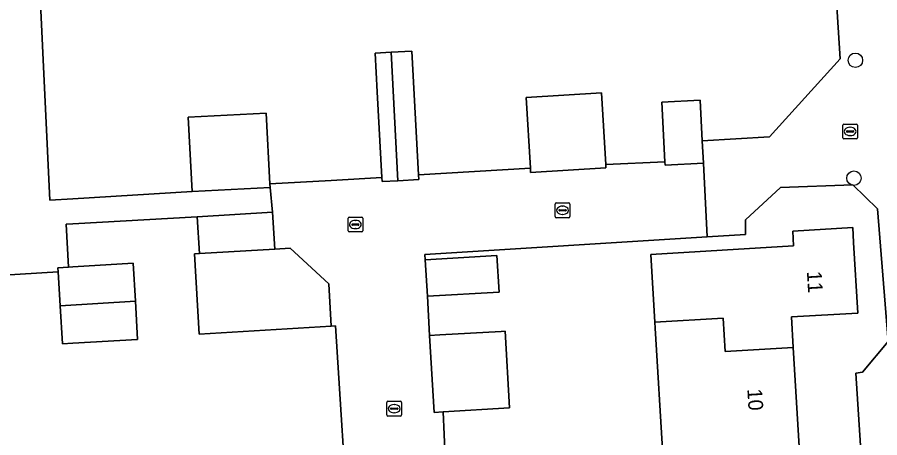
# Model space of a CAD drawing. Extents: x 158455 to 159797, y 387218 to 388672.
# Drawn here: x 158996.2 to 159054.6, y 387763.8 to 387792.3 of the extents above; entities that cross this region are included whole.
import ezdxf

# ---------------------------------------------------------------- set-up
doc = ezdxf.new("R2010")
doc.units = 0
for name, color, linetype in [('IMGEO_Boom', 7, 'Continuous'), ('IMGEO_Erf', 7, 'Continuous'), ('IMGEO_Kolk', 7, 'Continuous'), ('IMGEO_Pand', 7, 'Continuous'), ('IMGEO_Pand_nummerreeks', 7, 'Continuous'), ('IMGEO_Rijbaan_lokaal_open', 7, 'Continuous'), ('IMGEO_Voetpad_open', 7, 'Continuous')]:
    doc.layers.add(name, color=color, linetype=linetype)

msp = doc.modelspace()

# ---------------------------------------------------------------- linework, layer by layer
at = {"layer": 'IMGEO_Boom'}
for centre in [(159052.987, 387789.418), (159052.886, 387781.431)]:
    msp.add_circle(centre, 0.489, dxfattribs=at)
at = {"layer": 'IMGEO_Erf'}
for points in [[(158997.78, 387793.756), (158998.443, 387779.94), (159000, 387780.034), (159008.089, 387780.52), (159007.814, 387785.553), (159013.083, 387785.841), (159013.346, 387781.036), (159017.496, 387781.277), (159020.929, 387781.477), (159020.609, 387787.269), (159020.464, 387789.896), (159021.563, 387789.957), (159022.948, 387790.033), (159023.41, 387781.661), (159030.981, 387782.098), (159030.693, 387786.893), (159035.786, 387787.2), (159036.078, 387782.351), (159040.086, 387782.531), (159039.886, 387786.575), (159042.482, 387786.704), (159042.618, 387783.954), (159047.18, 387784.223), (159051.951, 387789.512), (159050.754, 387808.265)], [(159053.653, 387758.416), (159053.02, 387768.231), (159053.479, 387768.284), (159055.205, 387770.365), (159054.486, 387779.359), (159052.807, 387780.978), (159047.908, 387780.793), (159045.548, 387778.616), (159045.557, 387777.616), (159042.94, 387777.463), (159023.842, 387776.266), (159023.862, 387775.911), (159028.717, 387776.191), (159028.86, 387773.716), (159024.005, 387773.436), (159024.158, 387770.777), (159024.86, 387770.818), (159029.013, 387771.057), (159029.268, 387771.072), (159029.568, 387765.866), (159025.071, 387765.606), (159025.417, 387757.938)], [(159018.709, 387756.891), (159017.79, 387771.43), (159017.499, 387771.412), (159008.558, 387770.868), (159008.233, 387776.305), (159008.566, 387776.325), (159008.415, 387778.812), (159000, 387778.335), (158999.552, 387778.31), (158999.704, 387775.405), (159000, 387775.423), (159004.079, 387775.667), (159004.233, 387773.09), (159004.387, 387770.514), (159000, 387770.253), (158999.3, 387770.211), (158999.146, 387772.788), (158999.009, 387775.079), (158994.94, 387774.844)]]:
    msp.add_lwpolyline(points, dxfattribs=at)
msp.add_lwpolyline([(159039.425, 387771.268), (159039.4, 387771.682), (159039.126, 387776.259), (159048.806, 387776.839), (159048.747, 387777.837), (159052.809, 387778.08), (159052.869, 387777.082), (159053.155, 387772.299), (159048.662, 387772.03), (159048.785, 387769.973), (159049.187, 387763.253), (159049.59, 387756.533), (159049.72, 387754.357), (159054.148, 387754.623), (159054.425, 387750), (159045.151, 387749.382), (159045.114, 387750), (159044.898, 387753.6), (159044.885, 387753.815), (159040.485, 387753.551), (159039.938, 387762.699)], close=True, dxfattribs=at)
at = {"layer": 'IMGEO_Kolk'}
for p, q in [((159052.129, 387784.17), (159052.129, 387785.022)), ((159052.204, 387785.096), (159053.056, 387785.096)), ((159052.617, 387784.876), (159052.642, 387784.876)), ((159053.13, 387785.022), (159053.13, 387784.17)), ((159052.388, 387784.59), (159052.388, 387784.602)), ((159052.826, 387784.553), (159052.428, 387784.553)), ((159052.431, 387784.639), (159052.829, 387784.639)), ((159052.64, 387784.316), (159052.615, 387784.316)), ((159052.872, 387784.602), (159052.872, 387784.59)), ((159053.056, 387784.096), (159052.204, 387784.096)), ((159032.659, 387778.828), (159032.659, 387779.68)), ((159032.734, 387779.754), (159033.586, 387779.754)), ((159033.66, 387779.68), (159033.66, 387778.828)), ((159032.918, 387779.248), (159032.918, 387779.26)), ((159033.356, 387779.211), (159032.958, 387779.211)), ((159032.961, 387779.297), (159033.359, 387779.297)), ((159033.17, 387778.974), (159033.145, 387778.974)), ((159033.147, 387779.534), (159033.172, 387779.534)), ((159033.402, 387779.26), (159033.402, 387779.248)), ((159018.631, 387777.866), (159018.631, 387778.718)), ((159018.706, 387778.792), (159019.558, 387778.792)), ((159019.119, 387778.572), (159019.144, 387778.572)), ((159019.632, 387778.718), (159019.632, 387777.866)), ((159033.586, 387778.754), (159032.734, 387778.754)), ((159019.558, 387777.792), (159018.706, 387777.792)), ((159018.89, 387778.286), (159018.89, 387778.298)), ((159019.328, 387778.249), (159018.93, 387778.249)), ((159018.933, 387778.335), (159019.331, 387778.335)), ((159019.142, 387778.012), (159019.117, 387778.012)), ((159019.374, 387778.298), (159019.374, 387778.286)), ((159021.259, 387765.394), (159021.259, 387766.246)), ((159021.334, 387766.32), (159022.186, 387766.32)), ((159022.26, 387766.246), (159022.26, 387765.394)), ((159021.518, 387765.814), (159021.518, 387765.826)), ((159021.956, 387765.777), (159021.558, 387765.777)), ((159021.561, 387765.863), (159021.959, 387765.863)), ((159021.77, 387765.54), (159021.745, 387765.54)), ((159021.747, 387766.1), (159021.772, 387766.1)), ((159022.002, 387765.826), (159022.002, 387765.814)), ((159022.186, 387765.32), (159021.334, 387765.32))]:
    msp.add_line(p, q, dxfattribs=at)
for points in [[(159052.129, 387784.17), (159052.129, 387785.022)], [(159052.204, 387785.096), (159053.056, 387785.096)], [(159053.13, 387785.022), (159053.13, 387784.17)], [(159053.056, 387784.096), (159052.204, 387784.096)], [(159032.659, 387778.828), (159032.659, 387779.68)], [(159032.734, 387779.754), (159033.586, 387779.754)], [(159033.66, 387779.68), (159033.66, 387778.828)], [(159018.631, 387777.866), (159018.631, 387778.718)], [(159018.706, 387778.792), (159019.558, 387778.792)], [(159019.632, 387778.718), (159019.632, 387777.866)], [(159033.586, 387778.754), (159032.734, 387778.754)], [(159019.558, 387777.792), (159018.706, 387777.792)], [(159021.259, 387765.394), (159021.259, 387766.246)], [(159021.334, 387766.32), (159022.186, 387766.32)], [(159022.26, 387766.246), (159022.26, 387765.394)], [(159022.186, 387765.32), (159021.334, 387765.32)]]:
    msp.add_lwpolyline(points, dxfattribs=at)
for centre, radius, start, end in [((159052.206, 387785.02), 0.0765, 91.55205, 178.44795), ((159052.206, 387785.02), 0.0765, 91.55205, 178.44795), ((159053.054, 387785.02), 0.0765, 1.55205, 88.44795), ((159053.054, 387785.02), 0.0765, 1.55205, 88.44795), ((159052.428, 387784.599), 0.0403, 85.87752, 175.75265), ((159052.425, 387784.589), 0.0366, 178.93798, 274.71019), ((159052.829, 387784.596), 0.043, 264.86636, 352.45326), ((159052.833, 387784.601), 0.0386, 1.73085, 96.63898), ((159052.206, 387784.172), 0.0765, 181.55205, 268.44795), ((159052.206, 387784.172), 0.0765, 181.55205, 268.44795), ((159053.054, 387784.172), 0.0765, 271.55205, 358.44795), ((159053.054, 387784.172), 0.0765, 271.55205, 358.44795), ((159032.736, 387779.678), 0.0765, 91.55205, 178.44795), ((159032.736, 387779.678), 0.0765, 91.55205, 178.44795), ((159033.584, 387779.678), 0.0765, 1.55205, 88.44795), ((159033.584, 387779.678), 0.0765, 1.55205, 88.44795), ((159032.958, 387779.257), 0.0403, 85.87752, 175.75265), ((159032.955, 387779.247), 0.0366, 178.93798, 274.71019), ((159033.359, 387779.254), 0.043, 264.86636, 352.45326), ((159033.363, 387779.259), 0.0386, 1.73085, 96.63898), ((159018.708, 387778.716), 0.0765, 91.55205, 178.44795), ((159018.708, 387778.716), 0.0765, 91.55205, 178.44795), ((159019.556, 387778.716), 0.0765, 1.55205, 88.44795), ((159019.556, 387778.716), 0.0765, 1.55205, 88.44795), ((159032.736, 387778.83), 0.0765, 181.55205, 268.44795), ((159032.736, 387778.83), 0.0765, 181.55205, 268.44795), ((159033.584, 387778.83), 0.0765, 271.55205, 358.44795), ((159033.584, 387778.83), 0.0765, 271.55205, 358.44795), ((159018.708, 387777.868), 0.0765, 181.55205, 268.44795), ((159018.708, 387777.868), 0.0765, 181.55205, 268.44795), ((159018.93, 387778.295), 0.0403, 85.87752, 175.75265), ((159018.927, 387778.285), 0.0366, 178.93798, 274.71019), ((159019.331, 387778.292), 0.043, 264.86636, 352.45326), ((159019.335, 387778.297), 0.0386, 1.73085, 96.63898), ((159019.556, 387777.868), 0.0765, 271.55205, 358.44795), ((159019.556, 387777.868), 0.0765, 271.55205, 358.44795), ((159021.336, 387766.244), 0.0765, 91.55205, 178.44795), ((159021.336, 387766.244), 0.0765, 91.55205, 178.44795), ((159022.184, 387766.244), 0.0765, 1.55205, 88.44795), ((159022.184, 387766.244), 0.0765, 1.55205, 88.44795), ((159021.558, 387765.823), 0.0403, 85.87752, 175.75265), ((159021.555, 387765.813), 0.0366, 178.93798, 274.71019), ((159021.959, 387765.82), 0.043, 264.86636, 352.45326), ((159021.963, 387765.825), 0.0386, 1.73085, 96.63898), ((159021.336, 387765.396), 0.0765, 181.55205, 268.44795), ((159021.336, 387765.396), 0.0765, 181.55205, 268.44795), ((159022.184, 387765.396), 0.0765, 271.55205, 358.44795), ((159022.184, 387765.396), 0.0765, 271.55205, 358.44795)]:
    msp.add_arc(centre, radius, start, end, dxfattribs=at)
for centre, major_axis, ratio, start_param, end_param in [((159052.616, 387784.596), (-0.387, 0.002), 0.722429, 4.712389, 7.853982), ((159052.641, 387784.596), (-0.39, 0.002), 0.717154, 1.570796, 4.712389), ((159033.146, 387779.254), (-0.387, 0.002), 0.722429, 4.712389, 7.853982), ((159033.171, 387779.254), (-0.39, 0.002), 0.717154, 1.570796, 4.712389), ((159019.118, 387778.292), (-0.387, 0.002), 0.722429, 4.712389, 7.853982), ((159019.143, 387778.292), (-0.39, 0.002), 0.717154, 1.570796, 4.712389), ((159021.746, 387765.82), (-0.387, 0.002), 0.722429, 4.712389, 7.853982), ((159021.771, 387765.82), (-0.39, 0.002), 0.717154, 1.570796, 4.712389)]:
    msp.add_ellipse(centre, major_axis=major_axis, ratio=ratio, start_param=start_param, end_param=end_param, dxfattribs=at)
at = {"layer": 'IMGEO_Pand'}
for points in [[(159021.998, 387781.261), (159021.563, 387789.957), (159020.464, 387789.896), (159020.609, 387787.269), (159020.929, 387781.477), (159020.944, 387781.203)], [(159021.998, 387781.261), (159023.428, 387781.34), (159023.41, 387781.661), (159022.948, 387790.033), (159021.563, 387789.957)], [(159030.981, 387782.098), (159030.997, 387781.825), (159036.091, 387782.132), (159036.078, 387782.351), (159035.786, 387787.2), (159030.693, 387786.893)], [(159042.618, 387783.954), (159042.482, 387786.704), (159039.886, 387786.575), (159040.086, 387782.531), (159040.097, 387782.319), (159042.693, 387782.448)], [(159008.089, 387780.52), (159013.358, 387780.808), (159013.346, 387781.036), (159013.083, 387785.841), (159007.814, 387785.553)], [(159013.525, 387779.122), (159008.415, 387778.812), (159008.566, 387776.325), (159013.676, 387776.63)], [(159048.785, 387769.973), (159048.662, 387772.03), (159053.155, 387772.299), (159052.869, 387777.082), (159052.809, 387778.08), (159048.747, 387777.837), (159048.806, 387776.839), (159039.126, 387776.259), (159039.4, 387771.682), (159044.025, 387771.958), (159044.16, 387769.696)], [(159013.676, 387776.63), (159008.566, 387776.325), (159008.233, 387776.305), (159008.558, 387770.868), (159017.499, 387771.412), (159017.329, 387774.266), (159014.705, 387776.692)], [(159028.717, 387776.191), (159023.862, 387775.911), (159024.005, 387773.436), (159028.86, 387773.716)], [(158999.146, 387772.788), (159004.233, 387773.09), (159004.079, 387775.667), (159000, 387775.423), (158999.704, 387775.405), (158998.992, 387775.363), (158999.009, 387775.079)], [(158999.146, 387772.788), (158999.3, 387770.211), (159000, 387770.253), (159004.387, 387770.514), (159004.233, 387773.09)], [(159048.785, 387769.973), (159044.16, 387769.696), (159044.025, 387771.958), (159039.4, 387771.682), (159039.425, 387771.268), (159039.938, 387762.699), (159049.187, 387763.253)], [(159029.268, 387771.072), (159029.013, 387771.057), (159024.86, 387770.818), (159024.158, 387770.777), (159024.458, 387765.571), (159025.071, 387765.606), (159029.568, 387765.866)]]:
    msp.add_lwpolyline(points, close=True, dxfattribs=at)
at = {"layer": 'IMGEO_Rijbaan_lokaal_open'}
msp.add_lwpolyline([(159059.213, 387808.616), (159050.754, 387808.265), (159051.951, 387789.512), (159047.18, 387784.223), (159042.618, 387783.954), (159042.693, 387782.448), (159042.94, 387777.463), (159045.557, 387777.616), (159045.548, 387778.616), (159047.908, 387780.793), (159052.807, 387780.978), (159054.486, 387779.359), (159055.205, 387770.365), (159053.479, 387768.284), (159053.02, 387768.231), (159053.653, 387758.416)], dxfattribs=at)
at = {"layer": 'IMGEO_Voetpad_open'}
for points in [[(158994.94, 387774.844), (158999.009, 387775.079), (158998.992, 387775.363), (158999.704, 387775.405), (158999.552, 387778.31), (159000, 387778.335), (159008.415, 387778.812), (159013.525, 387779.122), (159013.358, 387780.808), (159008.089, 387780.52), (159000, 387780.034), (158998.443, 387779.94), (158997.78, 387793.756), (159000, 387798.149), (159004.865, 387807.775), (159002.375, 387808.704), (159000, 387804.152), (158994.942, 387794.458)], [(159025.417, 387757.938), (159025.071, 387765.606), (159024.458, 387765.571), (159024.158, 387770.777), (159024.005, 387773.436), (159023.862, 387775.911), (159023.842, 387776.266), (159042.94, 387777.463), (159042.693, 387782.448), (159040.097, 387782.319), (159040.086, 387782.531), (159036.078, 387782.351), (159036.091, 387782.132), (159030.997, 387781.825), (159030.981, 387782.098), (159023.41, 387781.661), (159023.428, 387781.34), (159021.998, 387781.261), (159020.944, 387781.203), (159020.929, 387781.477), (159017.496, 387781.277), (159013.346, 387781.036), (159013.358, 387780.808), (159013.525, 387779.122), (159013.676, 387776.63), (159014.705, 387776.692), (159017.329, 387774.266), (159017.499, 387771.412), (159017.79, 387771.43), (159018.709, 387756.891)]]:
    msp.add_lwpolyline(points, dxfattribs=at)

# ---------------------------------------------------------------- texts
at = {"layer": 'IMGEO_Pand_nummerreeks'}
for s, rotation, p in [('11', 273.42193, (159049.7, 387775.115)), ('10', 273.42768, (159045.668, 387767.148))]:
    msp.add_text(s, height=1, rotation=rotation, dxfattribs=at).set_placement(p)

doc.saveas('drawing.dxf')
